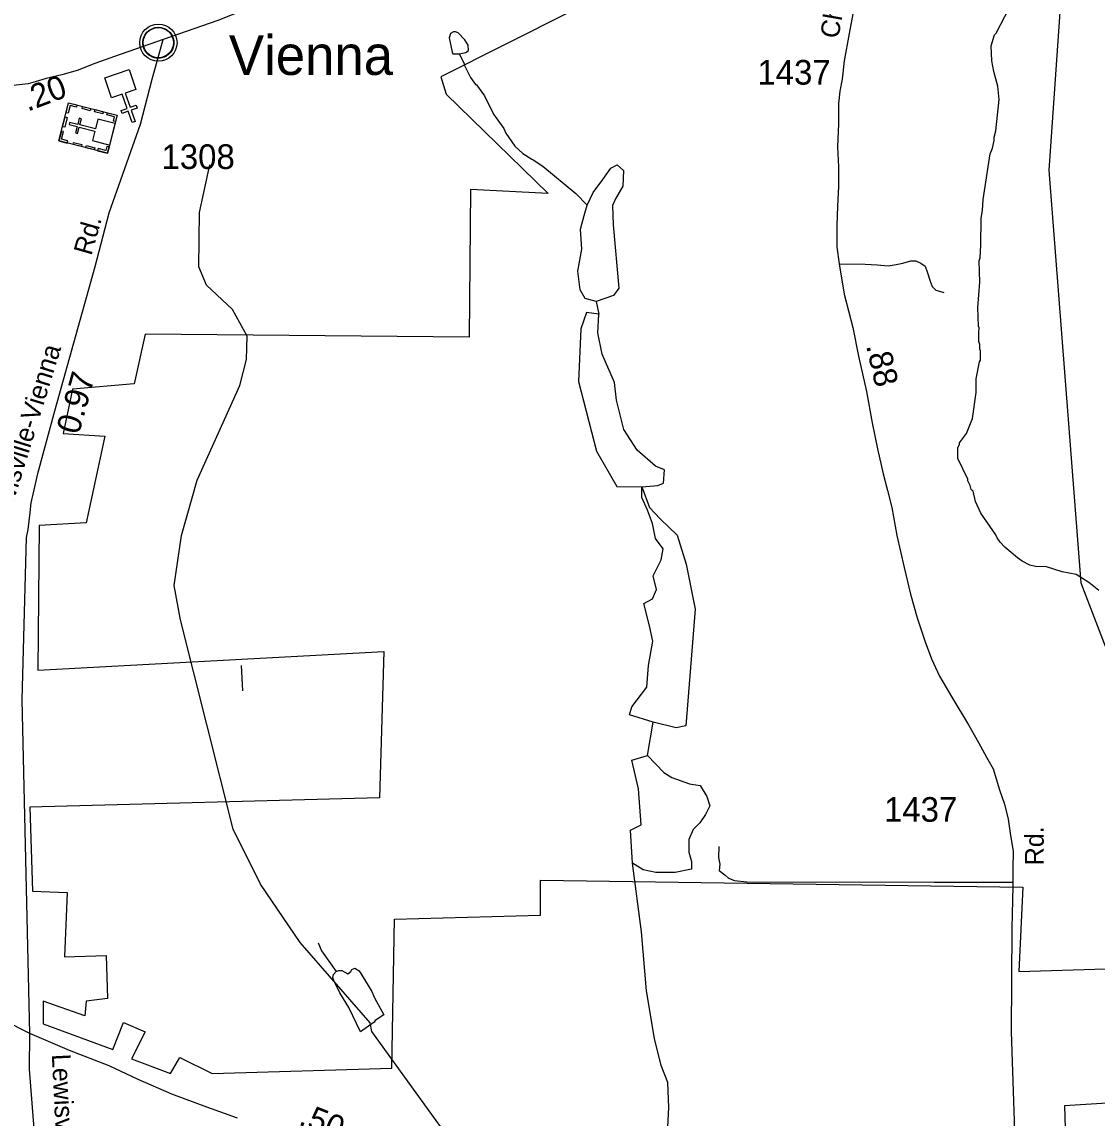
# Model space of a CAD drawing. Extents: x 1547597 to 1699558, y 810033 to 920809.
# Drawn here: x 1585301 to 1590754, y 866479 to 872038 of the extents above; entities that cross this region are included whole.
import ezdxf

# ---------------------------------------------------------------- set-up
doc = ezdxf.new("R2010")
doc.units = 0
for name, color, linetype in [('Exist Boundary Political City Limit New', 7, 'Continuous'), ('Exist Civil Demographics Community CELL', 7, 'Continuous'), ('Exist Civil Demographics Community Label', 7, 'Continuous'), ('Exist Cultural Church CELL', 7, 'Continuous'), ('Exist Cultural Church with Cemetery CELL', 7, 'Continuous'), ('Exist Hydrographic Creek Single Shore', 7, 'Continuous'), ('Exist Hydrographic Misc Water Feature', 7, 'Continuous'), ('Exist Road Non-System Type 51', 7, 'Continuous'), ('Exist Road Secondary Mileage Hundredths English Label', 7, 'Continuous'), ('Exist Road Secondary Type 51 Attributed', 7, 'Continuous'), ('Exist Road Secondary Type 51 Label', 7, 'Continuous'), ('Exist Road Secondary Type 51 Number Label', 7, 'Continuous'), ('Exist Utilities Electrical Transmission Line', 7, 'Continuous'), ('Map Preparation Boundary City Limit Buffer Line', 7, 'Continuous')]:
    doc.layers.add(name, color=color, linetype=linetype)

msp = doc.modelspace()

# ---------------------------------------------------------------- linework, layer by layer
at = {"layer": 'Exist Boundary Political City Limit New'}
for points in [[(1588412, 872257.6), (1587426, 871760.7), (1587453.2, 871672.3), (1587970, 871168.6), (1587575.6, 871189), (1587568.8, 870440.3), (1585925.1, 870454.7), (1585870.7, 870202.9), (1585557.9, 870175.6), (1585510.3, 869951), (1585721.1, 869937.4), (1585625.9, 869498.7), (1585387.9, 869485.1), (1585381.1, 868749.9), (1587135.6, 868845.2), (1587115.2, 868103.3), (1585340.2, 868055.7), (1585354.1, 867630.4), (1585530.9, 867623.6), (1585517.3, 867296.8), (1585728.1, 867303.6), (1585734.9, 867085.8), (1585626.1, 867072.2), (1585619.3, 866997.4), (1585408.5, 867072.2), (1585408.5, 866956.5), (1585762.1, 866827.2), (1585816.5, 866963.3), (1585925.3, 866915.7), (1585857.3, 866779.5), (1586054.5, 866704.7), (1586102.1, 866786.4), (1586265.3, 866704.7), (1587176.6, 866731.9)], [(1587176.6, 866731.9), (1587190.2, 867487.4), (1587931.5, 867507.8), (1587931.5, 867684.8), (1590377.5, 867650.8), (1590357.1, 867222), (1590799.1, 867235.6), (1590805.9, 866554.9), (1590588.3, 866541.3), (1590608.7, 865863.8)]]:
    msp.add_lwpolyline(points, dxfattribs=at)
at = {"layer": 'Exist Civil Demographics Community CELL'}
msp.add_lwpolyline([(1585915.4, 871945.5), (1585916.3, 871951.1), (1585918.1, 871957.7), (1585921, 871964.9), (1585924, 871970.6), (1585927.3, 871976.3), (1585931.1, 871981.5), (1585935, 871985.8), (1585939.6, 871990.4), (1585945.1, 871995), (1585950.6, 871998.7), (1585955.5, 872001.5), (1585960.5, 872004), (1585966, 872006.3), (1585971.6, 872008.1), (1585975.9, 872009.3), (1585980.8, 872010), (1585984.9, 872010.7), (1585991.3, 872011), (1585995.7, 872010.9), (1586001.4, 872010.6), (1586006.3, 872009.9), (1586011.2, 872008.9), (1586016.2, 872007.5), (1586021.4, 872005.6), (1586028, 872002.6), (1586034.3, 871999.1), (1586039.3, 871995.6), (1586044.5, 871991.6), (1586047.8, 871988.5), (1586051.9, 871984.1), (1586055.8, 871979.4), (1586058.9, 871974.8), (1586062, 871969.8), (1586064.5, 871964.6), (1586066.5, 871959.6), (1586068.1, 871954.6), (1586069.3, 871950), (1586070.4, 871943.9), (1586071.1, 871939.2), (1586071.3, 871933.2), (1586071.1, 871927.5), (1586070.6, 871921.8), (1586069.6, 871916.3), (1586068, 871910.1), (1586066.1, 871904.3), (1586063.8, 871899.2), (1586060.6, 871893.2), (1586057.4, 871887.9), (1586053.9, 871883.2), (1586049.7, 871878.5), (1586044.4, 871873.5), (1586039.4, 871869.4), (1586034.4, 871865.9), (1586030, 871863.4), (1586023.2, 871860.2), (1586016.1, 871857.5), (1586010.1, 871856), (1586003.5, 871854.7), (1585999.1, 871854.2), (1585994.6, 871854), (1585989, 871854), (1585984.8, 871854.4), (1585979.1, 871855.1), (1585973.2, 871856.4), (1585968.6, 871857.7), (1585963.4, 871859.6), (1585958.8, 871861.6), (1585954.9, 871863.9), (1585948.1, 871867.9), (1585942.5, 871872.2), (1585937.6, 871876.7), (1585933.2, 871881.5), (1585930, 871885.5), (1585927, 871889.7), (1585922.9, 871896.8), (1585921.2, 871900.3), (1585919.5, 871904.3), (1585916.9, 871912.5), (1585915.4, 871919.6), (1585914.7, 871924.7), (1585914.3, 871931.1), (1585914.3, 871935.8), (1585914.8, 871942.2)], close=True, dxfattribs=at)
for centre, radius in [((1585993, 871933.1), 94.3), ((1585992.7, 871933.4), 76.7)]:
    msp.add_circle(centre, radius, dxfattribs=at)
at = {"layer": 'Exist Cultural Church CELL'}
msp.add_lwpolyline([(1585878.8, 871695.8), (1585825, 871677.2), (1585849.6, 871605.2), (1585879.9, 871615.6), (1585885.1, 871600.4), (1585854.8, 871590.1), (1585874.3, 871533.2), (1585859.1, 871528), (1585839.6, 871584.9), (1585809.4, 871574.5), (1585804.2, 871589.6), (1585834.5, 871600), (1585809.8, 871672), (1585755.2, 871653.5), (1585720.7, 871754.2), (1585844.3, 871796.5)], close=True, dxfattribs=at)
at = {"layer": 'Exist Cultural Church with Cemetery CELL'}
for points in [[(1585488.4, 871434.8), (1585537.5, 871627.8), (1585784.3, 871565), (1585735.2, 871372.1)], [(1585579.6, 871617.2), (1585576.8, 871606.2), (1585545.6, 871614.1), (1585535.6, 871574.8), (1585524.8, 871577.5), (1585537.6, 871627.8)], [(1585506.7, 871506.6), (1585519.5, 871556.8), (1585530.5, 871554), (1585517.8, 871503.8)], [(1585647.6, 871588.1), (1585605.6, 871598.8), (1585608.4, 871609.8), (1585650.4, 871599.1)], [(1585711.4, 871571.8), (1585669.5, 871582.5), (1585672.3, 871593.5), (1585714.3, 871582.8)], [(1585776.1, 871532.9), (1585765, 871535.7), (1585770.4, 871557.1), (1585731.2, 871567), (1585734, 871577.8), (1585784.3, 871565)], [(1585745.8, 871413.8), (1585773.4, 871522.5), (1585685.7, 871544.9), (1585673.2, 871495.7), (1585594.2, 871515.8), (1585602.3, 871547.7), (1585591.6, 871550.4), (1585583.5, 871518.5), (1585542.6, 871528.9), (1585539.7, 871517.6), (1585580.7, 871507.2), (1585572.5, 871475.1), (1585583.2, 871472.4), (1585591.3, 871504.5), (1585670.3, 871484.4), (1585658, 871436.2)], [(1585530.4, 871424.2), (1585533.2, 871435.2), (1585502, 871443.1), (1585512, 871482.4), (1585501.2, 871485.1), (1585488.4, 871434.8)], [(1585602.3, 871405.9), (1585560.3, 871416.5), (1585563.1, 871427.6), (1585605.1, 871416.9)], [(1585667.4, 871389.3), (1585625.4, 871400), (1585628.2, 871411), (1585670.2, 871400.3)], [(1585743.3, 871404.1), (1585732.2, 871407), (1585726.8, 871385.6), (1585687.6, 871395.6), (1585684.8, 871384.8), (1585735.1, 871372)]]:
    msp.add_lwpolyline(points, close=True, dxfattribs=at)
at = {"layer": 'Exist Hydrographic Creek Single Shore'}
for points in [[(1588442.6, 867423.5), (1588397, 867772.2), (1588387.4, 867939.9), (1588442.5, 867966.2), (1588428.1, 868148.3), (1588394.6, 868294.5), (1588473.6, 868318.5), (1588502.5, 868487.4)], [(1588497.6, 865566.6), (1588491.5, 865730.8), (1588467.5, 865757.6), (1588438.5, 866066.8), (1588571.8, 866331.9), (1588581.4, 866533.2), (1588576.6, 866660.1), (1588543.1, 866746.4), (1588509.6, 866883), (1588468.9, 867124), (1588442.6, 867423.5)]]:
    msp.add_lwpolyline(points, dxfattribs=at)
at = {"layer": 'Exist Hydrographic Misc Water Feature'}
for points in [[(1590764, 869154.9), (1590712.6, 869195.5), (1590649, 869236.3), (1590577.2, 869249.2), (1590497.5, 869274.3), (1590441.5, 869277), (1590413.6, 869283.3), (1590373.8, 869303.9), (1590350, 869320.2), (1590286.7, 869375), (1590263, 869399.3), (1590247.3, 869421.4), (1590241.4, 869437.5), (1590164.8, 869546.5), (1590137.5, 869606.9), (1590126.1, 869659), (1590120.2, 869661.2), (1590116.3, 869667.2), (1590110.4, 869687.3), (1590098.7, 869711.4), (1590098.8, 869719.4), (1590048.1, 869824.1), (1590048.8, 869880), (1590057, 869895.9), (1590057.1, 869903.9), (1590091.7, 869951.5), (1590122.6, 870027.1), (1590140.2, 870158.8), (1590141, 870228.8), (1590158.1, 870314.7), (1590162.2, 870322.5), (1590162.7, 870370.5), (1590158.8, 870378.6), (1590159.1, 870402.6), (1590155.3, 870416.7), (1590153.9, 870462.7), (1590156.1, 870486.7), (1590152.2, 870494.7), (1590149.4, 870590.8), (1590158.9, 870718.6), (1590156.2, 870826.7), (1590160.5, 870842.6), (1590165.2, 870906.5), (1590166.9, 871042.5), (1590173.4, 871082.5), (1590176, 871138.3), (1590212.8, 871370), (1590223.2, 871397.7), (1590231.6, 871437.7), (1590231.8, 871453.7), (1590240.2, 871485.6), (1590258.2, 871645.3), (1590251.4, 871712.5), (1590231, 871786.1), (1590220.5, 871841.8), (1590217.5, 871917.9), (1590234.2, 871973.6), (1590242.3, 871981.5), (1590307.8, 872108.7)], [(1587519.2, 871876.4), (1587552.9, 871884.1), (1587565.1, 871894), (1587563.4, 871920), (1587547.8, 871948.2), (1587514.2, 871982.7), (1587500.2, 871988.8), (1587490.3, 871988.9), (1587474.1, 871979.2), (1587467.8, 871957.2), (1587483, 871885), (1587486.9, 871876.9), (1587519.2, 871876.4)], [(1587519.2, 871876.4), (1587544.3, 871828.2), (1587544.2, 871820.3), (1587575.4, 871755.9), (1587602, 871721.8), (1587606.9, 871719.5), (1587646.3, 871663), (1587693.2, 871570.3), (1587744.3, 871497.7), (1587756, 871473.5), (1587801.2, 871408.9), (1587840.8, 871370.5), (1587886.4, 871341.9), (1587894.4, 871339.7), (1587942.9, 871306.8), (1588110.3, 871169), (1588168.6, 871109.2)], [(1586712.2, 867369.2), (1586510.5, 867665.2), (1586372.5, 867943.7), (1586104.5, 869006.2), (1586073.6, 869180.8), (1586110.6, 869432.8), (1586189.5, 869713.6), (1586405.5, 870195.1), (1586440.5, 870325.6), (1586442.5, 870443.8), (1586369.6, 870579.9), (1586237.5, 870704), (1586197.5, 870796.7), (1586201.5, 871072.4), (1586254.5, 871314.3)], [(1588168.6, 871109.2), (1588198.7, 871174), (1588246.6, 871238.7), (1588287.3, 871296.2), (1588320.8, 871312.9), (1588351.9, 871284.2), (1588349.5, 871205.1), (1588311.2, 871140.4), (1588296.9, 871106.9), (1588299.3, 871008.6), (1588328, 870687.6), (1588301.7, 870651.6), (1588213.1, 870620.5), (1588158, 870634.8), (1588131.7, 870680.4), (1588119.7, 870773.8), (1588141.3, 870886.4), (1588134.1, 870987.1), (1588153.2, 871056.6), (1588168.6, 871109.2)], [(1588213.1, 870620.5), (1588227.4, 870556.7)], [(1588227.4, 870556.7), (1588165.2, 870563.9), (1588136.4, 870482.4), (1588124.5, 870214), (1588215.4, 869861.8), (1588318.4, 869682.1), (1588445.3, 869679.7), (1588526.7, 869686.9), (1588555.4, 869698.9), (1588560.2, 869766), (1588514.7, 869785.1), (1588421.3, 869866.6), (1588354.3, 869972), (1588316, 870120.6), (1588306.4, 870209.3), (1588244.2, 870353), (1588222.6, 870460.8), (1588227.4, 870556.7)], [(1588502.5, 868487.4), (1588382.8, 868523.4), (1588394.7, 868564.1), (1588471.3, 868664.7), (1588478.5, 868774.9), (1588500.1, 868897.1), (1588483.3, 868976.2), (1588454.6, 869088.8), (1588499.9, 869111.7), (1588519.1, 869159.6), (1588502.3, 869229.1), (1588543, 869310.5), (1588552.6, 869365.6), (1588514.3, 869418.3), (1588499.9, 869495), (1588473.6, 869562.1), (1588444.9, 869626.8), (1588445.3, 869679.7)], [(1588445.3, 869679.7), (1588483.3, 869576), (1588538.4, 869518.5), (1588624.5, 869434.6), (1588670, 869288.4), (1588715.5, 869060.8), (1588667.6, 868468.2), (1588619.8, 868458.7), (1588502.5, 868487.4)], [(1588473.6, 868318.5), (1588557.4, 868232.2), (1588598.1, 868205.9), (1588686.7, 868174.7), (1588741.7, 868165.1), (1588775.3, 868110), (1588789.6, 868062.1), (1588768.1, 868019), (1588739.4, 867975.8), (1588705.8, 867942.3), (1588684.3, 867892), (1588684.3, 867827.3), (1588696.3, 867779.4), (1588696.3, 867741), (1588614.9, 867724.2), (1588516.7, 867724.2), (1588452.1, 867738.6), (1588397, 867772.2)], [(1588497.6, 865566.6), (1588307.6, 865636.1), (1587885.6, 865917.1), (1587524.5, 866295.4), (1587075.5, 866918.4), (1587067.5, 866961.2), (1586712.2, 867369.2)], [(1586803, 867368.1), (1586819.9, 867326.6), (1586894.7, 867221.8)], [(1587093.3, 866974), (1587087.5, 866965.4), (1587017.8, 866916.6), (1586958.5, 867038.9), (1586913.3, 867113.5), (1586882.1, 867175.9), (1586878.3, 867191.9), (1586880.5, 867207.9), (1586894.7, 867221.8)], [(1586894.7, 867221.8), (1586906.7, 867227.6), (1586922.7, 867227.4), (1586954.6, 867211), (1586968.7, 867222.8), (1586974.8, 867232.7), (1586988.8, 867238.6), (1587010.7, 867226.3), (1587075.4, 867121.5), (1587089.1, 867089.3), (1587135.7, 867001.9), (1587093.3, 866974)]]:
    msp.add_lwpolyline(points, dxfattribs=at)
at = {"layer": 'Exist Road Non-System Type 51'}
msp.add_line((1589927.5, 867675.3), (1590326.4, 867674.7), dxfattribs=at)
for points in [[(1589446.3, 870811.7), (1589578.5, 870809.6), (1589638.7, 870806.8), (1589694.7, 870802.1), (1589734.6, 870807.5), (1589768.8, 870815), (1589809, 870826.4), (1589835, 870826.1), (1589860.8, 870815.5), (1589882.7, 870799.3), (1589894.2, 870765), (1589907.6, 870722.9), (1589917.3, 870696.7), (1589936.9, 870678.5), (1589966.7, 870669.9), (1589976.7, 870665.9)], [(1586422, 868645.3), (1586413.8, 868773.5)], [(1588835.5, 867856.9), (1588834.7, 867800.9), (1588840.3, 867766.7), (1588837.8, 867734.7), (1588865.4, 867712.4), (1588885.3, 867696.2), (1588915, 867683.8), (1588976.9, 867676.7), (1589927.5, 867675.3)]]:
    msp.add_lwpolyline(points, dxfattribs=at)
at = {"layer": 'Exist Road Secondary Type 51 Attributed'}
for points in [[(1589631.5, 873556.5), (1589549.9, 873543.9), (1589452.6, 873515.7), (1589358.4, 873487.4), (1589251.7, 873459.1), (1589148.1, 873424.6), (1589050.8, 873393.2), (1588956.6, 873355.5), (1588906.3, 873333.5), (1588812.2, 873289.5), (1588680.3, 873229.8), (1588520.2, 873163.8), (1588247.1, 873019.4), (1587075, 872402.4), (1586766.2, 872241.7), (1586541.7, 872143.4), (1586294.8, 872045.1), (1586017, 871949.6)], [(1589524.8, 872134.2), (1589496.5, 871980.2), (1589471.4, 871841.4), (1589462, 871747.2), (1589449.4, 871687.5), (1589443.2, 871624.6), (1589443.2, 871521), (1589436.9, 871404.8), (1589443.2, 871304.2), (1589443.2, 871203.7), (1589436.9, 871103.2), (1589433.8, 871006.4), (1589433.8, 870896.5), (1589446.3, 870811.7), (1589471.4, 870657.8), (1589515.4, 870488.1), (1589543.6, 870343.6), (1589584.4, 870164.6), (1589612.7, 870004.4), (1589640.9, 869872.5), (1589669.2, 869746.8), (1589691.2, 869662), (1589713.2, 869575.3), (1589738.3, 869433.9), (1589775.9, 869270.6), (1589807.3, 869135.5), (1589841.9, 869016.2), (1589882.7, 868893.7), (1589914.1, 868808.8), (1589954.9, 868720.9), (1590017.9, 868614.5), (1590101.6, 868473.9), (1590152.4, 868384.1), (1590194.2, 868309.4), (1590228, 868249.7), (1590259.4, 868142.9), (1590284.5, 868070.7), (1590303.3, 867995.3), (1590313.8, 867923.5), (1590329, 867830.7), (1590326.4, 867747.8), (1590326.4, 867654.9), (1590321.2, 867442.5), (1590318.5, 866916.2), (1590343.3, 866162.9)], [(1586017, 871949.6), (1585770, 871862.6), (1585670.5, 871826.8), (1585581.7, 871791.8), (1585503.5, 871769.9), (1585423.5, 871751), (1585367.1, 871734.8), (1585331.8, 871723.6), (1585256.8, 871716), (1585135.5, 871730.6), (1584992.6, 871750.6)], [(1585340.2, 866907.4), (1585302.1, 868599.4), (1585324.6, 869423.6), (1585332.6, 869463.9), (1585337.2, 869505.9), (1585341.8, 869549.7), (1585347.5, 869598.5), (1585359, 869650.1), (1585381.9, 869747.6), (1585467.9, 870065.9), (1585671.4, 870797.7), (1585743.6, 871070.1), (1585901.9, 871520), (1585960.9, 871747.4), (1586017, 871949.6)], [(1585340.2, 866907.4), (1584809, 867175.9), (1584482, 867364.2), (1584264.3, 867492.4), (1583970.8, 867637.7), (1583880.9, 867696.9), (1583104.2, 868113.5), (1582470.5, 868439.2), (1582201.2, 868514), (1581671.4, 868518.9), (1581185.5, 868552.5)], [(1585520.1, 862781.9), (1585480.8, 863151.5), (1585441.4, 863438.7), (1585415, 863618.1), (1585426.8, 863875.7), (1585426.8, 863963.9), (1585426.9, 864438.5), (1585421, 864788.3), (1585435.7, 864950), (1585435.7, 865149.9), (1585412.4, 865386.5), (1585400.1, 865730.2), (1585397.7, 865856.9), (1585374.2, 866082.3), (1585365.4, 866382.2), (1585339, 866726.2), (1585340.2, 866907.4)], [(1586394.1, 866478.4), (1586239.1, 866534.6), (1586061.4, 866599.6), (1585890.5, 866674.8), (1585743.5, 866743.2), (1585541.8, 866821.9), (1585340.2, 866907.4)]]:
    msp.add_lwpolyline(points, dxfattribs=at)
at = {"layer": 'Exist Utilities Electrical Transmission Line'}
msp.add_lwpolyline([(1595702.8, 883823.3), (1595542, 883375.3), (1595381.3, 882951.3), (1595317.5, 882784.1), (1595074.8, 882528.9), (1594795.4, 882224.2), (1594492.3, 881911.7), (1594314.2, 881725.8), (1594181.7, 881585.2), (1591756.7, 879036.3), (1591646.3, 875142), (1590597.3, 874408.7), (1590660.9, 873411.3), (1590633.8, 873059.7), (1590510, 871286.5), (1590671.8, 869193.1), (1591400.6, 867299.4), (1591680.4, 866599), (1590226.6, 861827.8), (1590099.7, 859136.4), (1590298, 857488.7)], dxfattribs=at)
at = {"layer": 'Map Preparation Boundary City Limit Buffer Line'}
for points in [[(1588412, 872257.6), (1587426, 871760.7), (1587453.2, 871672.3), (1587970, 871168.6), (1587575.6, 871189), (1587568.8, 870440.3), (1585925.1, 870454.7), (1585870.7, 870202.9), (1585557.9, 870175.6), (1585510.3, 869951), (1585721.1, 869937.4), (1585625.9, 869498.7), (1585387.9, 869485.1), (1585381.1, 868749.9), (1587135.6, 868845.2), (1587115.2, 868103.3), (1585340.2, 868055.7), (1585354.1, 867630.4), (1585530.9, 867623.6), (1585517.3, 867296.8), (1585728.1, 867303.6), (1585734.9, 867085.8), (1585626.1, 867072.2), (1585619.3, 866997.4), (1585408.5, 867072.2), (1585408.5, 866956.5), (1585762.1, 866827.2), (1585816.5, 866963.3), (1585925.3, 866915.7), (1585857.3, 866779.5), (1586054.5, 866704.7), (1586102.1, 866786.4), (1586265.3, 866704.7), (1587176.6, 866731.9)], [(1587176.6, 866731.9), (1587190.2, 867487.4), (1587931.5, 867507.8), (1587931.5, 867684.8), (1590377.5, 867650.8), (1590357.1, 867222), (1590799.1, 867235.6), (1590805.9, 866554.9), (1590588.3, 866541.3), (1590608.7, 865863.8)]]:
    msp.add_lwpolyline(points, dxfattribs=at)

# ---------------------------------------------------------------- texts
at = {"layer": 'Exist Civil Demographics Community Label'}
msp.add_text('Vienna', height=200, dxfattribs=at).set_placement((1586350.5, 871769.6))
at = {"layer": 'Exist Road Secondary Mileage Hundredths English Label'}
for s, rotation, p in [('.20', 20.784, (1585329.6, 871582.7)), ('.88', 282.8403, (1589582, 870396.6)), ('0.97', 74.4575, (1585589.2, 869941.4)), ('.50', 338.3247, (1586699.4, 866447.5))]:
    msp.add_text(s, height=120, rotation=rotation, dxfattribs=at).set_placement(p)
at = {"layer": 'Exist Road Secondary Type 51 Label'}
for s, rotation, p in [('Chickasha', 79.9779, (1589441.9, 871950.3)), ('Rd.', 74.1086, (1585652.7, 870849.9)), ('Lewisville-Vienna', 72.8298, (1585210.7, 869447.8)), ('Rd.', 90.0015, (1590483.6, 867761.1)), ('Lewisville-Vienna', 272.8577, (1585452.1, 866802.3))]:
    msp.add_text(s, height=95, rotation=rotation, dxfattribs=at).set_placement(p)
at = {"layer": 'Exist Road Secondary Type 51 Number Label'}
for s, p in [('1437', (1589031.2, 871720.4)), ('1308', (1586008.5, 871292.5)), ('1437', (1589673.5, 867981.6))]:
    msp.add_text(s, height=125, dxfattribs=at).set_placement(p)

doc.saveas('drawing.dxf')
